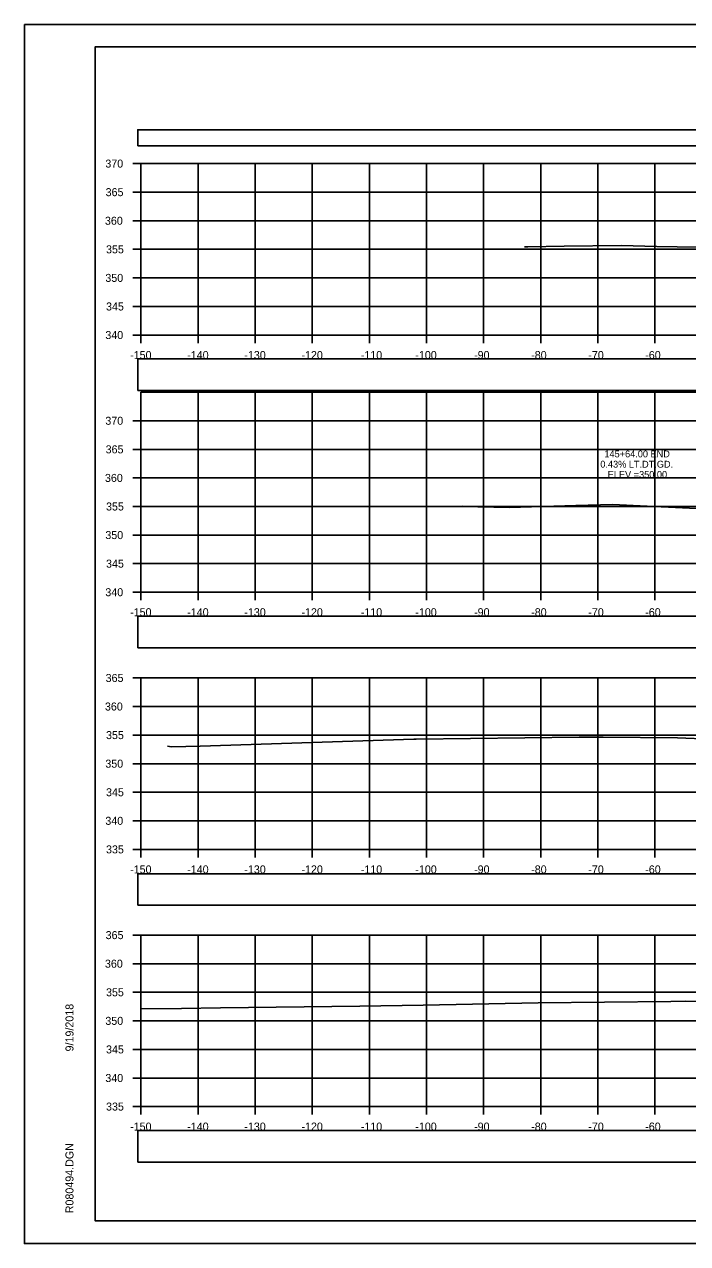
# Model space of a CAD drawing. Extents: x 1376273 to 1384221, y 378927 to 384592.
# Drawn here: x 1376887.4 to 1377003.5, y 382671.9 to 382885.2 of the extents above; entities that cross this region are included whole.
import ezdxf

# ---------------------------------------------------------------- set-up
doc = ezdxf.new("R2010")
doc.units = 0
for name, color, linetype in [('R_Axis', 7, 'Continuous'), ('R_Axis Annot', 7, 'Continuous'), ('R_Border', 7, 'Continuous'), ('R_Exist Surface', 7, 'Continuous'), ('R_Grid', 7, 'Continuous'), ('R_No Plot', 7, 'Continuous'), ('R_Xsect Elev', 7, 'Continuous')]:
    doc.layers.add(name, color=color, linetype=linetype)

msp = doc.modelspace()

# ---------------------------------------------------------------- linework, layer by layer
at = {"layer": 'R_Axis'}
for p, q in [((1376906.37, 382860.87), (1376907.77, 382860.87)), ((1376907.77, 382830.87), (1376907.77, 382860.87)), ((1376906.37, 382855.87), (1376907.77, 382855.87)), ((1376906.37, 382850.87), (1376907.77, 382850.87)), ((1376906.37, 382845.87), (1376907.77, 382845.87)), ((1376906.37, 382840.87), (1376907.77, 382840.87)), ((1376906.37, 382835.87), (1376907.77, 382835.87)), ((1376906.37, 382830.87), (1376907.77, 382830.87)), ((1376907.77, 382830.87), (1377207.77, 382830.87)), ((1376907.77, 382829.47), (1376907.77, 382830.87)), ((1376917.77, 382829.47), (1376917.77, 382830.87)), ((1376927.77, 382829.47), (1376927.77, 382830.87)), ((1376937.77, 382829.47), (1376937.77, 382830.87)), ((1376947.77, 382829.47), (1376947.77, 382830.87)), ((1376957.77, 382829.47), (1376957.77, 382830.87)), ((1376967.77, 382829.47), (1376967.77, 382830.87)), ((1376977.77, 382829.47), (1376977.77, 382830.87)), ((1376987.77, 382829.47), (1376987.77, 382830.87)), ((1376997.77, 382829.47), (1376997.77, 382830.87)), ((1376906.37, 382815.87), (1376907.77, 382815.87)), ((1376907.77, 382785.87), (1376907.77, 382815.87)), ((1376906.37, 382810.87), (1376907.77, 382810.87)), ((1376906.37, 382805.87), (1376907.77, 382805.87)), ((1376906.37, 382800.87), (1376907.77, 382800.87)), ((1376906.37, 382795.87), (1376907.77, 382795.87)), ((1376906.37, 382790.87), (1376907.77, 382790.87)), ((1376906.37, 382785.87), (1376907.77, 382785.87)), ((1376907.77, 382785.87), (1377207.77, 382785.87)), ((1376907.77, 382784.47), (1376907.77, 382785.87)), ((1376917.77, 382784.47), (1376917.77, 382785.87)), ((1376927.77, 382784.47), (1376927.77, 382785.87)), ((1376937.77, 382784.47), (1376937.77, 382785.87)), ((1376947.77, 382784.47), (1376947.77, 382785.87)), ((1376957.77, 382784.47), (1376957.77, 382785.87)), ((1376967.77, 382784.47), (1376967.77, 382785.87)), ((1376977.77, 382784.47), (1376977.77, 382785.87)), ((1376987.77, 382784.47), (1376987.77, 382785.87)), ((1376997.77, 382784.47), (1376997.77, 382785.87)), ((1376906.37, 382770.87), (1376907.77, 382770.87)), ((1376907.77, 382740.87), (1376907.77, 382770.87)), ((1376906.37, 382765.87), (1376907.77, 382765.87)), ((1376906.37, 382760.87), (1376907.77, 382760.87)), ((1376906.37, 382755.87), (1376907.77, 382755.87)), ((1376906.37, 382750.87), (1376907.77, 382750.87)), ((1376906.37, 382745.87), (1376907.77, 382745.87)), ((1376906.37, 382740.87), (1376907.77, 382740.87)), ((1376907.77, 382740.87), (1377207.77, 382740.87)), ((1376907.77, 382739.47), (1376907.77, 382740.87)), ((1376917.77, 382739.47), (1376917.77, 382740.87)), ((1376927.77, 382739.47), (1376927.77, 382740.87)), ((1376937.77, 382739.47), (1376937.77, 382740.87)), ((1376947.77, 382739.47), (1376947.77, 382740.87)), ((1376957.77, 382739.47), (1376957.77, 382740.87)), ((1376967.77, 382739.47), (1376967.77, 382740.87)), ((1376977.77, 382739.47), (1376977.77, 382740.87)), ((1376987.77, 382739.47), (1376987.77, 382740.87)), ((1376997.77, 382739.47), (1376997.77, 382740.87)), ((1376906.37, 382725.87), (1376907.77, 382725.87)), ((1376907.77, 382695.87), (1376907.77, 382725.87)), ((1376906.37, 382720.87), (1376907.77, 382720.87)), ((1376906.37, 382715.87), (1376907.77, 382715.87)), ((1376906.37, 382710.87), (1376907.77, 382710.87)), ((1376906.37, 382705.87), (1376907.77, 382705.87)), ((1376906.37, 382700.87), (1376907.77, 382700.87)), ((1376906.37, 382695.87), (1376907.77, 382695.87)), ((1376907.77, 382695.87), (1377207.77, 382695.87)), ((1376907.77, 382694.47), (1376907.77, 382695.87)), ((1376917.77, 382694.47), (1376917.77, 382695.87)), ((1376927.77, 382694.47), (1376927.77, 382695.87)), ((1376937.77, 382694.47), (1376937.77, 382695.87)), ((1376947.77, 382694.47), (1376947.77, 382695.87)), ((1376957.77, 382694.47), (1376957.77, 382695.87)), ((1376967.77, 382694.47), (1376967.77, 382695.87)), ((1376977.77, 382694.47), (1376977.77, 382695.87)), ((1376987.77, 382694.47), (1376987.77, 382695.87)), ((1376997.77, 382694.47), (1376997.77, 382695.87))]:
    msp.add_line(p, q, dxfattribs=at)
at = {"layer": 'R_Axis Annot'}
for points in [[(1376907.2, 382863.98), (1377209.01, 382863.98), (1377209.01, 382866.79), (1376907.2, 382866.79)], [(1376907.2, 382821.19), (1377209.01, 382821.19), (1377209.01, 382826.71), (1376907.2, 382826.71)], [(1376907.2, 382776.14), (1377209.01, 382776.14), (1377209.01, 382781.66), (1376907.2, 382781.66)], [(1376907.2, 382731.09), (1377209.01, 382731.09), (1377209.01, 382736.62), (1376907.2, 382736.62)], [(1376907.2, 382686.14), (1377209.01, 382686.14), (1377209.01, 382691.66), (1376907.2, 382691.66)]]:
    msp.add_lwpolyline(points, close=True, dxfattribs=at)
at = {"layer": 'R_Border'}
for p, q in [((1376899.77, 382881.33), (1377215.95, 382881.33)), ((1376899.77, 382675.87), (1376899.77, 382881.33)), ((1376899.77, 382675.87), (1376899.77, 382675.87)), ((1377215.95, 382675.87), (1376899.77, 382675.87))]:
    msp.add_line(p, q, dxfattribs=at)
at = {"layer": 'R_Exist Surface'}
for points in [[(1376974.91, 382846.33), (1376975.53, 382846.29), (1376981.89, 382846.4), (1376991.85, 382846.54), (1376998.12, 382846.36), (1377008.73, 382846.17)], [(1376964.03, 382800.92), (1376966.77, 382800.79), (1376972.3, 382800.72), (1376983.9, 382801.04), (1376990.38, 382801.22), (1376993.97, 382801.03), (1377006.29, 382800.49)], [(1376912.42, 382758.95), (1376913.15, 382758.82), (1376918.17, 382758.91), (1376955.55, 382760.13), (1376955.81, 382760.14), (1376955.96, 382760.15), (1376984.48, 382760.52), (1376988.73, 382760.49), (1377001.72, 382760.38), (1377007.6, 382760.18)], [(1376907.77, 382712.98), (1376914.85, 382713.06), (1376921.72, 382713.12), (1376946.13, 382713.46), (1376957.22, 382713.63), (1376977.31, 382714.03), (1377000.56, 382714.28), (1377003.07, 382714.31), (1377019.11, 382714.08)]]:
    msp.add_lwpolyline(points, dxfattribs=at)
at = {"layer": 'R_Grid'}
for p, q in [((1376907.77, 382860.87), (1377207.77, 382860.87)), ((1376907.77, 382830.87), (1376907.77, 382860.87)), ((1376917.77, 382830.87), (1376917.77, 382860.87)), ((1376927.77, 382830.87), (1376927.77, 382860.87)), ((1376937.77, 382830.87), (1376937.77, 382860.87)), ((1376947.77, 382830.87), (1376947.77, 382860.87)), ((1376957.77, 382830.87), (1376957.77, 382860.87)), ((1376967.77, 382830.87), (1376967.77, 382860.87)), ((1376977.77, 382830.87), (1376977.77, 382860.87)), ((1376987.77, 382830.87), (1376987.77, 382860.87)), ((1376997.77, 382830.87), (1376997.77, 382860.87)), ((1376907.77, 382855.87), (1377207.77, 382855.87)), ((1376907.77, 382850.87), (1377207.77, 382850.87)), ((1376907.77, 382845.87), (1377207.77, 382845.87)), ((1376907.77, 382840.87), (1377207.77, 382840.87)), ((1376907.77, 382835.87), (1377207.77, 382835.87)), ((1376907.77, 382830.87), (1377207.77, 382830.87)), ((1376907.77, 382820.87), (1377207.77, 382820.87)), ((1376907.77, 382785.87), (1376907.77, 382820.87)), ((1376917.77, 382785.87), (1376917.77, 382820.87)), ((1376927.77, 382785.87), (1376927.77, 382820.87)), ((1376937.77, 382785.87), (1376937.77, 382820.87)), ((1376947.77, 382785.87), (1376947.77, 382820.87)), ((1376957.77, 382785.87), (1376957.77, 382820.87)), ((1376967.77, 382785.87), (1376967.77, 382820.87)), ((1376977.77, 382785.87), (1376977.77, 382820.87)), ((1376987.77, 382785.87), (1376987.77, 382820.87)), ((1376997.77, 382785.87), (1376997.77, 382820.87)), ((1376907.77, 382815.87), (1377207.77, 382815.87)), ((1376907.77, 382815.87), (1377207.77, 382815.87)), ((1376907.77, 382785.87), (1376907.77, 382815.87)), ((1376917.77, 382785.87), (1376917.77, 382815.87)), ((1376927.77, 382785.87), (1376927.77, 382815.87)), ((1376937.77, 382785.87), (1376937.77, 382815.87)), ((1376947.77, 382785.87), (1376947.77, 382815.87)), ((1376957.77, 382785.87), (1376957.77, 382815.87)), ((1376967.77, 382785.87), (1376967.77, 382815.87)), ((1376977.77, 382785.87), (1376977.77, 382815.87)), ((1376987.77, 382785.87), (1376987.77, 382815.87)), ((1376997.77, 382785.87), (1376997.77, 382815.87)), ((1376907.77, 382810.87), (1377207.77, 382810.87)), ((1376907.77, 382810.87), (1377207.77, 382810.87)), ((1376907.77, 382805.87), (1377207.77, 382805.87)), ((1376907.77, 382805.87), (1377207.77, 382805.87)), ((1376907.77, 382800.87), (1377207.77, 382800.87)), ((1376907.77, 382800.87), (1377207.77, 382800.87)), ((1376907.77, 382795.87), (1377207.77, 382795.87)), ((1376907.77, 382795.87), (1377207.77, 382795.87)), ((1376907.77, 382790.87), (1377207.77, 382790.87)), ((1376907.77, 382790.87), (1377207.77, 382790.87)), ((1376907.77, 382785.87), (1377207.77, 382785.87)), ((1376907.77, 382785.87), (1377207.77, 382785.87)), ((1376907.77, 382770.87), (1377207.77, 382770.87)), ((1376907.77, 382740.87), (1376907.77, 382770.87)), ((1376907.77, 382770.87), (1377207.77, 382770.87)), ((1376907.77, 382740.87), (1376907.77, 382770.87)), ((1376917.77, 382740.87), (1376917.77, 382770.87)), ((1376917.77, 382740.87), (1376917.77, 382770.87)), ((1376927.77, 382740.87), (1376927.77, 382770.87)), ((1376927.77, 382740.87), (1376927.77, 382770.87)), ((1376937.77, 382740.87), (1376937.77, 382770.87)), ((1376937.77, 382740.87), (1376937.77, 382770.87)), ((1376947.77, 382740.87), (1376947.77, 382770.87)), ((1376947.77, 382740.87), (1376947.77, 382770.87)), ((1376957.77, 382740.87), (1376957.77, 382770.87)), ((1376957.77, 382740.87), (1376957.77, 382770.87)), ((1376967.77, 382740.87), (1376967.77, 382770.87)), ((1376967.77, 382740.87), (1376967.77, 382770.87)), ((1376977.77, 382740.87), (1376977.77, 382770.87)), ((1376977.77, 382740.87), (1376977.77, 382770.87)), ((1376987.77, 382740.87), (1376987.77, 382770.87)), ((1376987.77, 382740.87), (1376987.77, 382770.87)), ((1376997.77, 382740.87), (1376997.77, 382770.87)), ((1376997.77, 382740.87), (1376997.77, 382770.87)), ((1376907.77, 382765.87), (1377207.77, 382765.87)), ((1376907.77, 382765.87), (1377207.77, 382765.87)), ((1376907.77, 382760.87), (1377207.77, 382760.87)), ((1376907.77, 382760.87), (1377207.77, 382760.87)), ((1376907.77, 382755.87), (1377207.77, 382755.87)), ((1376907.77, 382755.87), (1377207.77, 382755.87)), ((1376907.77, 382750.87), (1377207.77, 382750.87)), ((1376907.77, 382750.87), (1377207.77, 382750.87)), ((1376907.77, 382745.87), (1377207.77, 382745.87)), ((1376907.77, 382745.87), (1377207.77, 382745.87)), ((1376907.77, 382740.87), (1377207.77, 382740.87)), ((1376907.77, 382740.87), (1377207.77, 382740.87)), ((1376907.77, 382725.87), (1377207.77, 382725.87)), ((1376907.77, 382695.87), (1376907.77, 382725.87)), ((1376907.77, 382725.87), (1377207.77, 382725.87)), ((1376907.77, 382695.87), (1376907.77, 382725.87)), ((1376917.77, 382695.87), (1376917.77, 382725.87)), ((1376917.77, 382695.87), (1376917.77, 382725.87)), ((1376927.77, 382695.87), (1376927.77, 382725.87)), ((1376927.77, 382695.87), (1376927.77, 382725.87)), ((1376937.77, 382695.87), (1376937.77, 382725.87)), ((1376937.77, 382695.87), (1376937.77, 382725.87)), ((1376947.77, 382695.87), (1376947.77, 382725.87)), ((1376947.77, 382695.87), (1376947.77, 382725.87)), ((1376957.77, 382695.87), (1376957.77, 382725.87)), ((1376957.77, 382695.87), (1376957.77, 382725.87)), ((1376967.77, 382695.87), (1376967.77, 382725.87)), ((1376967.77, 382695.87), (1376967.77, 382725.87)), ((1376977.77, 382695.87), (1376977.77, 382725.87)), ((1376977.77, 382695.87), (1376977.77, 382725.87)), ((1376987.77, 382695.87), (1376987.77, 382725.87)), ((1376987.77, 382695.87), (1376987.77, 382725.87)), ((1376997.77, 382695.87), (1376997.77, 382725.87)), ((1376997.77, 382695.87), (1376997.77, 382725.87)), ((1376907.77, 382720.87), (1377207.77, 382720.87)), ((1376907.77, 382720.87), (1377207.77, 382720.87)), ((1376907.77, 382715.87), (1377207.77, 382715.87)), ((1376907.77, 382715.87), (1377207.77, 382715.87)), ((1376907.77, 382710.87), (1377207.77, 382710.87)), ((1376907.77, 382710.87), (1377207.77, 382710.87)), ((1376907.77, 382705.87), (1377207.77, 382705.87)), ((1376907.77, 382705.87), (1377207.77, 382705.87)), ((1376907.77, 382700.87), (1377207.77, 382700.87)), ((1376907.77, 382700.87), (1377207.77, 382700.87)), ((1376907.77, 382695.87), (1377207.77, 382695.87)), ((1376907.77, 382695.87), (1377207.77, 382695.87))]:
    msp.add_line(p, q, dxfattribs=at)
at = {"layer": 'R_No Plot'}
for p, q in [((1376887.37, 382885.23), (1377220.7, 382885.23)), ((1376887.37, 382671.9), (1377220.7, 382671.9))]:
    msp.add_line(p, q, dxfattribs=at)
for points in [[(1376887.36, 382885.23), (1377220.7, 382885.23), (1377220.7, 382671.89), (1376887.36, 382671.89)], [(1377133.69, 382881.33), (1377133.69, 382871.45), (1377169.42, 382871.45), (1377169.42, 382868.53), (1377192.62, 382868.53), (1377192.62, 382844.2), (1377215.95, 382844.2), (1377215.95, 382675.87), (1376899.77, 382675.87), (1376899.77, 382881.33)]]:
    msp.add_lwpolyline(points, close=True, dxfattribs=at)

# ---------------------------------------------------------------- texts
at = {"layer": 'R_Axis Annot'}
for s, p in [('370', (1376901.54, 382860.17)), ('365', (1376901.59, 382855.17)), ('360', (1376901.47, 382850.17)), ('355', (1376901.66, 382845.17)), ('350', (1376901.54, 382840.17)), ('345', (1376901.66, 382835.17)), ('340', (1376901.54, 382830.17)), ('-150', (1376905.88, 382826.67)), ('-140', (1376915.88, 382826.67)), ('-130', (1376925.88, 382826.67)), ('-120', (1376935.88, 382826.67)), ('-110', (1376946.27, 382826.67)), ('-100', (1376955.82, 382826.67)), ('-90', (1376966.11, 382826.67)), ('-80', (1376976.11, 382826.67)), ('-70', (1376986.11, 382826.67)), ('-60', (1376996.08, 382826.67)), ('370', (1376901.54, 382815.17)), ('365', (1376901.59, 382810.17)), ('360', (1376901.47, 382805.17)), ('355', (1376901.66, 382800.17)), ('350', (1376901.54, 382795.17)), ('345', (1376901.66, 382790.17)), ('340', (1376901.54, 382785.17)), ('-150', (1376905.88, 382781.67)), ('-140', (1376915.88, 382781.67)), ('-130', (1376925.88, 382781.67)), ('-120', (1376935.88, 382781.67)), ('-110', (1376946.27, 382781.67)), ('-100', (1376955.82, 382781.67)), ('-90', (1376966.11, 382781.67)), ('-80', (1376976.11, 382781.67)), ('-70', (1376986.11, 382781.67)), ('-60', (1376996.08, 382781.67)), ('365', (1376901.59, 382770.17)), ('360', (1376901.47, 382765.17)), ('355', (1376901.66, 382760.17)), ('350', (1376901.54, 382755.17)), ('345', (1376901.66, 382750.17)), ('340', (1376901.54, 382745.17)), ('335', (1376901.66, 382740.17)), ('-150', (1376905.88, 382736.67)), ('-140', (1376915.88, 382736.67)), ('-130', (1376925.88, 382736.67)), ('-120', (1376935.88, 382736.67)), ('-110', (1376946.27, 382736.67)), ('-100', (1376955.82, 382736.67)), ('-90', (1376966.11, 382736.67)), ('-80', (1376976.11, 382736.67)), ('-70', (1376986.11, 382736.67)), ('-60', (1376996.08, 382736.67)), ('365', (1376901.59, 382725.17)), ('360', (1376901.47, 382720.17)), ('355', (1376901.66, 382715.17)), ('350', (1376901.54, 382710.17)), ('345', (1376901.66, 382705.17)), ('340', (1376901.54, 382700.17)), ('335', (1376901.66, 382695.17)), ('-150', (1376905.88, 382691.67)), ('-140', (1376915.88, 382691.67)), ('-130', (1376925.88, 382691.67)), ('-120', (1376935.88, 382691.67)), ('-110', (1376946.27, 382691.67)), ('-100', (1376955.82, 382691.67)), ('-90', (1376966.11, 382691.67)), ('-80', (1376976.11, 382691.67)), ('-70', (1376986.11, 382691.67)), ('-60', (1376996.08, 382691.67))]:
    msp.add_text(s, height=1.4, dxfattribs=at).set_placement(p)
at = {"layer": 'R_Border'}
for s, p in [('9/19/2018', (1376895.96, 382705.52)), ('R080494.DGN', (1376895.96, 382677.2))]:
    msp.add_text(s, height=1.4, rotation=90, dxfattribs=at).set_placement(p)
at = {"layer": 'R_Xsect Elev'}
for s, p in [('0.43% LT.DT.GD.', (1376988.21, 382807.67)), ('145+64.00 END', (1376988.93, 382809.47)), ('ELEV.=350.00', (1376989.51, 382805.87))]:
    msp.add_text(s, height=1.2, rotation=360, dxfattribs=at).set_placement(p)

doc.saveas('drawing.dxf')
